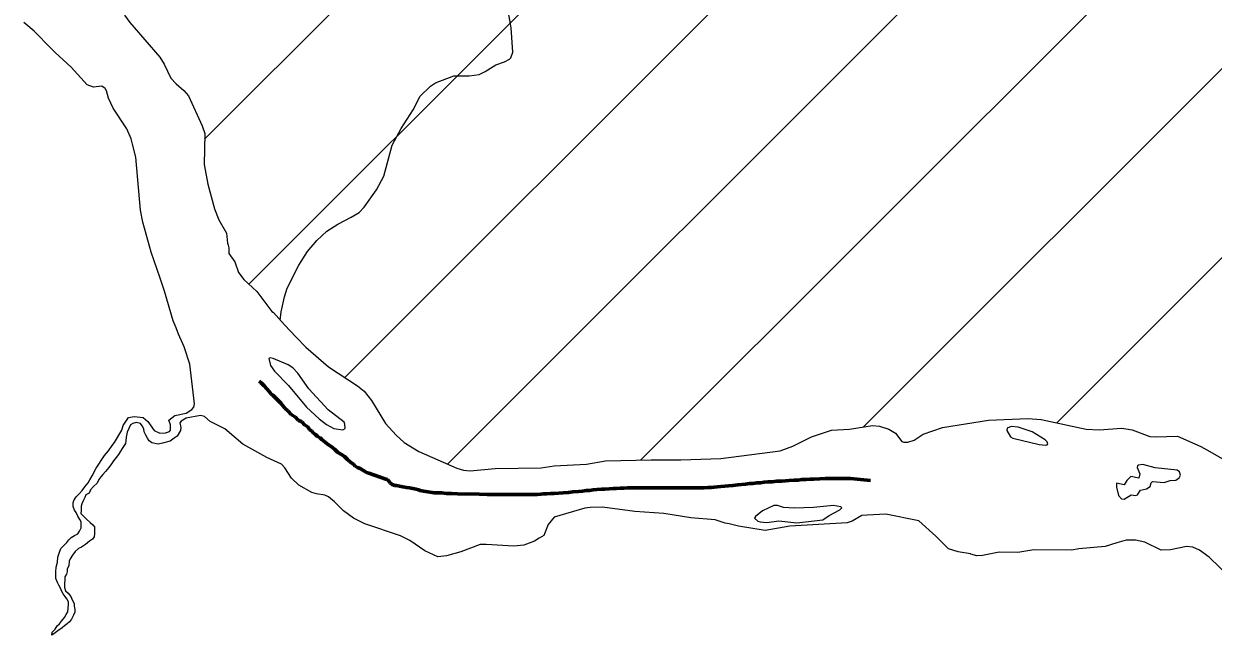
# Model space of a CAD drawing. Extents: x 553962 to 842807, y 8883888 to 9032388.
# Drawn here: x 689754 to 703083, y 8903684 to 8910536 of the extents above; entities that cross this region are included whole.
import ezdxf

# ---------------------------------------------------------------- set-up
doc = ezdxf.new("R2010")
doc.units = 0
doc.header["$LTSCALE"] = 160
doc.linetypes.add('LONG_DASH_SHORT_DASH', pattern=[9.9, 6, -1.2, 1.5, -1.2])
for name, color, linetype, lineweight in [('21', 7, 'Continuous', 25), ('30', 7, 'Continuous', 13), ('34', 7, 'LONG_DASH_SHORT_DASH', 60)]:
    doc.layers.add(name, color=color, linetype=linetype, lineweight=lineweight)

msp = doc.modelspace()

# ---------------------------------------------------------------- linework, layer by layer
at = {"layer": '21'}
for points in [[(695208.7, 8910534.7), (695119.1, 8911032.8)], [(695208.7, 8910534.7), (695119.1, 8911032.8)], [(692627.4, 8907216), (692639.9, 8907309.9), (692674.3, 8907477.3), (692707.2, 8907573.5), (692837, 8907833), (692931.9, 8907984.6), (693036.8, 8908107.6), (693151.9, 8908211.5), (693272.4, 8908290), (693424.2, 8908367.8), (693510.8, 8908421.2), (693567.8, 8908481.1), (693707.6, 8908675), (693789, 8908827.4), (693880.7, 8909177.6), (693984.3, 8909363.3), (694118.8, 8909572.9), (694196.2, 8909725.9), (694310.5, 8909836.8), (694368.1, 8909876.1), (694574.8, 8909952.9), (694743.6, 8909954), (694858.1, 8909968.9), (694926.1, 8910000.5), (695042.3, 8910075.9), (695142.1, 8910109.8), (695197.6, 8910138.8), (695213.4, 8910155.1), (695235.8, 8910220.2), (695216.8, 8910490.1), (695208.7, 8910534.7)], [(692729.3, 8907617.7), (692837, 8907833), (692931.9, 8907984.6), (693036.8, 8908107.6), (693151.9, 8908211.5), (693272.4, 8908290), (693424.2, 8908367.8), (693510.8, 8908421.2), (693567.8, 8908481.1), (693707.6, 8908675), (693789, 8908827.4), (693880.7, 8909177.6), (693984.3, 8909363.3), (694118.8, 8909572.9), (694196.2, 8909725.9), (694310.5, 8909836.8), (694368.1, 8909876.1), (694574.8, 8909952.9), (694743.6, 8909954), (694858.1, 8909968.9), (694926.1, 8910000.5), (695042.3, 8910075.9), (695142.1, 8910109.8), (695197.6, 8910138.8), (695213.4, 8910155.1), (695235.8, 8910220.2), (695216.8, 8910490.1), (695208.7, 8910534.7)]]:
    msp.add_lwpolyline(points, dxfattribs=at)
at = {"layer": '21', "lineweight": 13}
for points in [[(690884, 8910634.6), (690943.9, 8910550.7), (691277.7, 8910162.7), (691329, 8910084.3), (691401.2, 8909927.1), (691461.9, 8909862.4), (691549.6, 8909789.6), (691600.1, 8909727.4), (691754.7, 8909393.1), (691782, 8909306.7), (691774.2, 8908959.6), (691815.3, 8908738.4), (691889.9, 8908460.7), (691941, 8908340.7), (692026.3, 8908188.9), (692038.9, 8908078.6), (692044.8, 8908056.7)], [(690105.8, 8910215.6), (690059.9, 8910258.2), (689871, 8910454.6), (689754.4, 8910550.3)], [(690973.8, 8909186.5), (690959.4, 8909246.9), (690907.6, 8909357.3), (690755.8, 8909591), (690701.9, 8909701.7), (690681.3, 8909786.2), (690666.4, 8909810.3), (690629.5, 8909837.9), (690534.7, 8909826.2), (690465.2, 8909853.3), (690285, 8910049.6), (690105.8, 8910215.6)], [(691088.5, 8908313.9), (691062.8, 8908449.1), (691008.4, 8909041.9), (690973.8, 8909186.5)], [(691281.4, 8907685.4), (691182.4, 8907975.5), (691088.5, 8908313.9)], [(692044.8, 8908056.7), (692052.8, 8908026.7), (692050.7, 8907961), (692118.3, 8907868.3), (692160.1, 8907748.4), (692220.3, 8907669.3), (692364.9, 8907535.6), (692534.1, 8907312.8), (692551.5, 8907299.7), (692676.4, 8907162.1)], [(691462.3, 8907129.9), (691427, 8907209), (691331.2, 8907539.4), (691281.4, 8907685.4)], [(692676.4, 8907162.1), (692807.4, 8907022.5), (692915.7, 8906912.1), (693169.8, 8906693.4), (693492.8, 8906479), (693569.9, 8906419.6), (693650.4, 8906314.4), (693809.1, 8906055.6), (693809.1, 8906055.6), (693928.4, 8905925.4), (694016.8, 8905845.3), (694182.1, 8905744), (694607.4, 8905554.6), (694682.1, 8905531.8), (694755.6, 8905527.6), (695038, 8905553.4), (695553.9, 8905557.9), (695698.2, 8905581.4), (696059.6, 8905599.2), (696272.7, 8905636.6), (696786.4, 8905651), (697116.6, 8905647.9), (697567.1, 8905664.3), (698229, 8905748.8), (698370.6, 8905800.9), (698581.3, 8905906.7), (698805.8, 8905980.6), (699008.1, 8905992.8), (699263.6, 8906033.6), (699343.2, 8906026.8), (699449.5, 8905993.7), (699522.1, 8905946.6), (699595.2, 8905855.7), (699617, 8905846.3), (699662.2, 8905846.3), (699730.1, 8905870.1)], [(690770.2, 8905843.2), (690852, 8905982.1), (690868.1, 8906034.4), (690928, 8906123.4), (690992.1, 8906133.5), (691093.1, 8906124.6), (691142.8, 8906079.2), (691216.8, 8905979), (691277.6, 8905948.2), (691342.5, 8905951.8), (691386.5, 8905966.2), (691399.8, 8905981.8), (691397.7, 8906042.2), (691378.7, 8906092.7), (691448.3, 8906144.9), (691574.6, 8906171.9), (691637.5, 8906214.2), (691659.8, 8906239.5), (691666.5, 8906276.9), (691614.3, 8906720.4), (691553.2, 8906917.7), (691488.1, 8907058.8), (691462.3, 8907129.9)], [(691574.8, 8906114.8), (691519.4, 8906081.7), (691502.8, 8906063.3), (691513.3, 8906012.8), (691511.5, 8905978.9), (691473.5, 8905914.1), (691441.2, 8905891.3)], [(694392.3, 8904560.9), (694249.3, 8904629.2), (694079.7, 8904743.6), (693976.2, 8904798), (693575.7, 8904930.8), (693449.1, 8904994.9), (693335.6, 8905079), (693236.3, 8905180.3), (693168.5, 8905236.3), (693127.6, 8905254.1), (693035.4, 8905267.9), (692983.1, 8905283.9), (692837.7, 8905367.1), (692753.6, 8905443.3), (692681.2, 8905561), (692642.1, 8905601), (692477.9, 8905674), (692207.4, 8905825.7), (692006.3, 8905995.8), (691843, 8906078.6), (691777.9, 8906135.4), (691733.2, 8906147.2), (691574.8, 8906114.8)], [(699730.1, 8905870.1), (699833.6, 8905937.4), (700049.1, 8906011), (700564.9, 8906093.9), (701005.2, 8906113.6), (701154.5, 8906101.4), (701659.8, 8905992.8), (701803.5, 8905986.5), (702058.9, 8906003.4), (702175.9, 8905983.8), (702373, 8905910.6), (702436.8, 8905905.5), (702682, 8905912.8), (702942.6, 8905799.8), (703043.5, 8905742.3)], [(691259.2, 8905826.4), (691259.2, 8905826.4), (691190.1, 8905839.8), (691158.9, 8905862.1), (691141.1, 8905891), (691121, 8905926.7), (691103.2, 8905962.3), (691098.7, 8905998), (691080.9, 8906031.4), (691063.1, 8906058.1), (691014, 8906069.2), (691014, 8906069.2), (690976.2, 8906058.1), (690976.2, 8906058.1), (690950.8, 8906042.4), (690932.7, 8905999.2), (690914.6, 8905958.6), (690901.5, 8905902.7), (690898.7, 8905862), (690893.5, 8905831.5), (690857.5, 8905778.3), (690836.9, 8905745.3), (690816.3, 8905709.8), (690790.7, 8905676.9), (690759.9, 8905638.9), (690736.8, 8905603.4), (690706, 8905562.8), (690670.1, 8905517.2), (690641.9, 8905486.9), (690618.8, 8905459), (690595.7, 8905428.6), (690575.1, 8905388), (690536.7, 8905350.1), (690503.4, 8905312.1), (690485.4, 8905276.6), (690449.6, 8905256.4), (690436.7, 8905228.5), (690418.7, 8905190.4), (690405.7, 8905157.4), (690397.9, 8905129.5), (690397.6, 8905081.1), (690392.3, 8905048.1), (690422.7, 8905017.4), (690453, 8904989.3), (690498.6, 8904945.8), (690526.4, 8904922.7), (690546.6, 8904897.2), (690546.1, 8904820.8), (690543.3, 8904787.8), (690525.4, 8904759.9), (690492.1, 8904737.2), (690446.1, 8904699.3), (690400.1, 8904671.6), (690366.9, 8904653.9), (690328.6, 8904623.6), (690300.3, 8904580.5), (690274.6, 8904539.9), (690261.7, 8904512), (690258.8, 8904461.2), (690240.8, 8904428.2), (690240.6, 8904397.7), (690232.8, 8904369.7), (690214.8, 8904339.3), (690214.6, 8904308.8), (690211.8, 8904260.4), (690211.5, 8904219.8), (690221.5, 8904181.5), (690251.8, 8904155.9), (690282.1, 8904117.6), (690297.2, 8904079.4), (690317.2, 8904038.6), (690319.6, 8904010.6), (690327, 8903972.4), (690326.8, 8903941.8), (690311.3, 8903908.9), (690288.2, 8903863.2), (690267.6, 8903835.3), (690239.5, 8903812.6), (690211.3, 8903787.3), (690183.2, 8903767.1), (690134.7, 8903731.8), (690106.5, 8903709), (690068.2, 8903683.8), (690073.5, 8903719.4), (690106.8, 8903752.2), (690129.9, 8903787.7), (690155.5, 8903813), (690176.1, 8903840.9), (690211.9, 8903881.4), (690230, 8903916.9), (690248, 8903947.4), (690250.8, 8903988), (690256.1, 8904026.2), (690256.3, 8904059.2), (690236.2, 8904089.9), (690218.5, 8904118), (690195.8, 8904146.1), (690180.7, 8904174.1), (690165.7, 8904212.4), (690148.1, 8904243), (690133, 8904273.6)], [(690133, 8904273.6), (690112.9, 8904319.5), (690113.4, 8904393.3), (690118.8, 8904446.7), (690131.9, 8904502.6), (690134.8, 8904558.5), (690153, 8904614.4), (690171, 8904655), (690204.3, 8904690.4), (690235.1, 8904723.3), (690260.7, 8904751.2), (690283.8, 8904779), (690322.1, 8904801.7), (690360.4, 8904821.8), (690378.3, 8904849.7), (690396.4, 8904887.8), (690396.8, 8904953.9), (690381.7, 8904982), (690361.6, 8905017.7), (690341.5, 8905058.6), (690323.9, 8905086.6), (690306.3, 8905127.4), (690306.6, 8905168.1), (690314.4, 8905193.5), (690340.1, 8905236.6), (690373.4, 8905267), (690409.2, 8905307.5), (690440, 8905348), (690475.9, 8905391.1), (690494, 8905426.6), (690519.7, 8905469.7), (690566, 8905556), (690657.5, 8905699.5), (690657.5, 8905699.5), (690702.1, 8905750.7), (690702.1, 8905750.7), (690746.6, 8905810.9), (690770.2, 8905843.2)], [(691441.2, 8905891.3), (691395.3, 8905858.9), (691308.5, 8905834.7), (691259.2, 8905826.4)], [(703043.5, 8905742.3), (703240.1, 8905630.3), (703386.8, 8905567), (703544.9, 8905514.5)], [(697658.8, 8904933.3), (697614.4, 8904938.5), (697502.5, 8904976.8), (697230.9, 8904997.9), (696928.2, 8905046.6), (696603.4, 8905069), (696240.1, 8905118.1), (696100.1, 8905116.6), (696040.6, 8905107), (695698.7, 8905008.5), (695631.9, 8904924.3), (695580.3, 8904801.6), (695529.7, 8904770.2)], [(700224.1, 8904617.8), (700117.5, 8904650.2), (699976.3, 8904795.3), (699784.6, 8904967), (699413.2, 8905038.8), (699203.8, 8905030.7), (699146, 8905026.8), (699035.3, 8904960.2), (698980, 8904944.5), (698337.8, 8904907.7), (698063.3, 8904859.2), (697765.1, 8904905.4), (697658.8, 8904933.3)], [(695529.7, 8904770.2), (695479.1, 8904738.8), (695358.2, 8904694.2), (695244.6, 8904680.4), (694936.5, 8904701), (694868.4, 8904699.3), (694652.2, 8904617.7), (694490.8, 8904574.4), (694392.3, 8904560.9)], [(701498, 8904635.9), (701073.3, 8904639.9), (700893.6, 8904612.2), (700683.7, 8904613.8), (700499, 8904578.5), (700435.5, 8904574.2), (700368.5, 8904593.8)], [(702004.3, 8904719), (701870.4, 8904678.1), (701577.9, 8904651), (701498, 8904635.9)], [(703520.5, 8904092.8), (703035.9, 8904557.4), (702930.4, 8904637.9), (702854, 8904670.9), (702784.7, 8904678.3), (702603.6, 8904639.4), (702499.6, 8904635.8), (702318.3, 8904724.9), (702212.1, 8904749.4), (702106.6, 8904750.3), (702004.3, 8904719)], [(700368.5, 8904593.8), (700361.3, 8904595.9), (700224.1, 8904617.8)]]:
    msp.add_lwpolyline(points, dxfattribs=at)
at = {"layer": '21'}
msp.add_lwpolyline([(692949.1, 8906444.8), (692825.9, 8906621.7), (692768.5, 8906681.2), (692716.6, 8906713.2), (692549.3, 8906785.2), (692516.7, 8906791.5), (692502.1, 8906785.4), (692518.4, 8906705.4), (692562.6, 8906642), (692720.7, 8906481.3), (692924.1, 8906239.9), (693063.6, 8906110.7), (693147.4, 8906045), (693227.3, 8906002.2), (693327.7, 8905986.2), (693357, 8906001.2), (693353.1, 8906048.7), (693342.8, 8906070), (693166.4, 8906209.1)], close=True, dxfattribs=at)
at = {"layer": '21', "lineweight": 13}
for points in [[(692949.1, 8906444.8), (692825.9, 8906621.7), (692768.5, 8906681.2), (692716.6, 8906713.2), (692549.3, 8906785.2), (692516.7, 8906791.5), (692502.1, 8906785.4), (692518.4, 8906705.4), (692562.6, 8906642), (692720.7, 8906481.3), (692924.1, 8906239.9), (693063.6, 8906110.7), (693147.4, 8906045), (693227.3, 8906002.2), (693327.7, 8905986.2), (693357, 8906001.2), (693353.1, 8906048.7), (693342.8, 8906070), (693166.4, 8906209.1)], [(700838.5, 8905891.3), (701132.3, 8905819.6), (701206.6, 8905813.1), (701222.7, 8905818.2), (701228.3, 8905829.3), (701220.6, 8905851.5), (701199.7, 8905872.4), (701053.6, 8905962.1), (700895.4, 8906014.9), (700818.6, 8906021.5), (700774.5, 8906004.3), (700770.3, 8905978.1), (700810.1, 8905908.9)], [(702679.3, 8905532.6), (702433.7, 8905559), (702292.5, 8905598.5), (702244.4, 8905591.1), (702234.6, 8905581.9), (702232, 8905562.8), (702259.6, 8905493.7), (702249.4, 8905443.2), (702159.4, 8905461.2), (702115.8, 8905419.6), (702084.4, 8905369.4), (702001, 8905388), (701998, 8905341.8), (702023.2, 8905250.2), (702057, 8905211), (702086.6, 8905207.7), (702162.1, 8905255.6), (702214.5, 8905249.9), (702235, 8905255.7), (702269.6, 8905309.9), (702336.8, 8905325.8), (702376.9, 8905350), (702388.8, 8905392.2), (702403.4, 8905405.1), (702532.1, 8905397.2), (702600.3, 8905416.2), (702662.5, 8905423.3), (702700.1, 8905446), (702715.3, 8905477.1), (702706.1, 8905515.4)], [(698388.1, 8905109.3), (698266.4, 8905115), (698201.6, 8905136.8), (698161, 8905135.9), (698032.8, 8905076.5), (697953.2, 8905013.6), (697944, 8904996.2), (697979.2, 8904962.2), (698006.7, 8904952.9), (698079.2, 8904948.8), (698215.6, 8904965.4), (698416.1, 8904942.8), (698710.2, 8904978.5), (698778.6, 8905025.1), (698900.2, 8905090.5), (698922.8, 8905112.6), (698909.9, 8905123.1), (698826.8, 8905137.9), (698603.2, 8905114.8)]]:
    msp.add_lwpolyline(points, close=True, dxfattribs=at)
at = {"layer": '30'}
for p, q in [((701329.3, 8906063.8), (713105.5, 8917839.9)), ((699161.6, 8906017.3), (710843.2, 8917698.9)), ((696670.7, 8905647.8), (708580.9, 8917557.9)), ((694502.8, 8905601.2), (706318.6, 8917416.9)), ((693352.5, 8906572.2), (704056.3, 8917276)), ((692276.4, 8907617.4), (701794, 8917135)), ((691780.6, 8909242.9), (699531.7, 8916994))]:
    msp.add_line(p, q, dxfattribs=at)
at = {"layer": '34'}
for points in [[(693130.7, 8905846.2), (693095, 8905876.9), (693074.7, 8905894.8), (693044.1, 8905912.6), (693023.8, 8905933.1), (693000.9, 8905948.4), (692983.1, 8905968.9), (692955.1, 8905989.3), (692934.7, 8906022.6), (692904.1, 8906037.9), (692871.1, 8906073.7), (692830.3, 8906094.1), (692797.2, 8906132.5), (692754, 8906155.5), (692713.2, 8906198.9), (692680.2, 8906229.6), (692634.3, 8906283.3), (692593.6, 8906324.2), (692550.3, 8906370.2), (692522.3, 8906390.6), (692509.6, 8906411.1), (692476.5, 8906446.9), (692448.5, 8906480.1), (692412.9, 8906510.8), (692392.5, 8906531.2)], [(694492.2, 8905273.6), (694436.2, 8905278.7), (694392.9, 8905278.7), (694352.2, 8905281.3), (694260.6, 8905294.1), (694235.2, 8905299.2), (694197, 8905306.9), (694176.7, 8905314.5), (694151.2, 8905319.6), (694115.6, 8905327.3), (694074.9, 8905335), (694044.3, 8905340.1), (694003.6, 8905347.8), (693965.4, 8905355.4), (693932.4, 8905360.5), (693912, 8905363.1), (693881.5, 8905373.3), (693861.1, 8905391.2), (693830.6, 8905429.6), (693810.2, 8905432.1), (693619.3, 8905498.6), (693596.4, 8905508.8), (693573.5, 8905521.6), (693553.2, 8905534.3), (693522.6, 8905552.2), (693494.6, 8905562.5), (693466.6, 8905580.3), (693448.8, 8905600.8), (693418.3, 8905618.7), (693382.7, 8905654.5), (693349.6, 8905685.2), (693324.1, 8905700.5), (693270.7, 8905733.7), (693240.1, 8905766.9), (693212.1, 8905787.4), (693153.6, 8905828.3), (693130.7, 8905846.2)], [(699241.8, 8905417.5), (699018.7, 8905439.9), (698972.9, 8905439.9), (698924.6, 8905439.9), (698871.2, 8905439.9), (698799.9, 8905439.9), (698733.8, 8905439.9), (698675.2, 8905434.8), (698609.1, 8905432.2), (698563.3, 8905432.2), (698520, 8905429.6), (698474.2, 8905429.6), (698431, 8905422), (698387.7, 8905422), (698331.7, 8905419.4), (698247.8, 8905411.7), (698191.8, 8905409.2), (698140.9, 8905401.5), (698092.6, 8905401.5), (698049.3, 8905399), (698008.6, 8905391.3), (697970.4, 8905391.3), (697922.1, 8905383.6), (697886.5, 8905383.6), (697843.2, 8905378.5), (697754.2, 8905368.3), (697700.7, 8905363.2), (697649.8, 8905358.1), (697609.1, 8905352.9), (697565.9, 8905350.4)], [(697565.9, 8905350.4), (697527.7, 8905347.8), (697489.5, 8905342.7), (697456.5, 8905340.2), (697420.8, 8905337.6), (697380.1, 8905335), (697336.9, 8905335), (697280.9, 8905335), (697230, 8905335), (697186.8, 8905335), (697148.6, 8905335), (697105.3, 8905335), (697082.4, 8905335), (697046.8, 8905335), (697011.2, 8905335), (696990.8, 8905335), (696957.7, 8905335), (696934.8, 8905335), (696896.7, 8905335), (696876.3, 8905335), (696820.3, 8905335), (696772, 8905335), (696721.1, 8905335), (696670.2, 8905335), (696624.4, 8905335), (696578.6, 8905335), (696520.1, 8905335), (696481.9, 8905332.5), (696438.7, 8905332.5), (696398, 8905329.9), (696359.8, 8905327.3), (696314, 8905324.8), (696265.7, 8905322.2), (696227.5, 8905319.7), (696176.6, 8905317.1), (696135.9, 8905312), (696095.2, 8905306.9), (696054.5, 8905304.3), (696013.8, 8905299.2), (695970.5, 8905294.1), (695906.9, 8905289), (695858.6, 8905283.9), (695800, 8905281.3), (695698.3, 8905273.7), (695657.6, 8905271.1), (695616.8, 8905268.5), (695578.7, 8905268.5), (695548.1, 8905263.4), (695510, 8905260.9), (695464.2, 8905260.9), (695426, 8905260.9), (695377.7, 8905260.9), (695339.5, 8905260.9), (695293.7, 8905260.9), (695242.8, 8905260.9), (695194.5, 8905260.9), (695143.6, 8905260.9), (695097.8, 8905260.9), (695052, 8905260.9), (695001.1, 8905260.9), (694945.1, 8905260.9), (694856, 8905263.4), (694614.3, 8905268.5), (694545.6, 8905271.1), (694492.2, 8905273.6)]]:
    msp.add_lwpolyline(points, dxfattribs=at)

doc.saveas('drawing.dxf')
